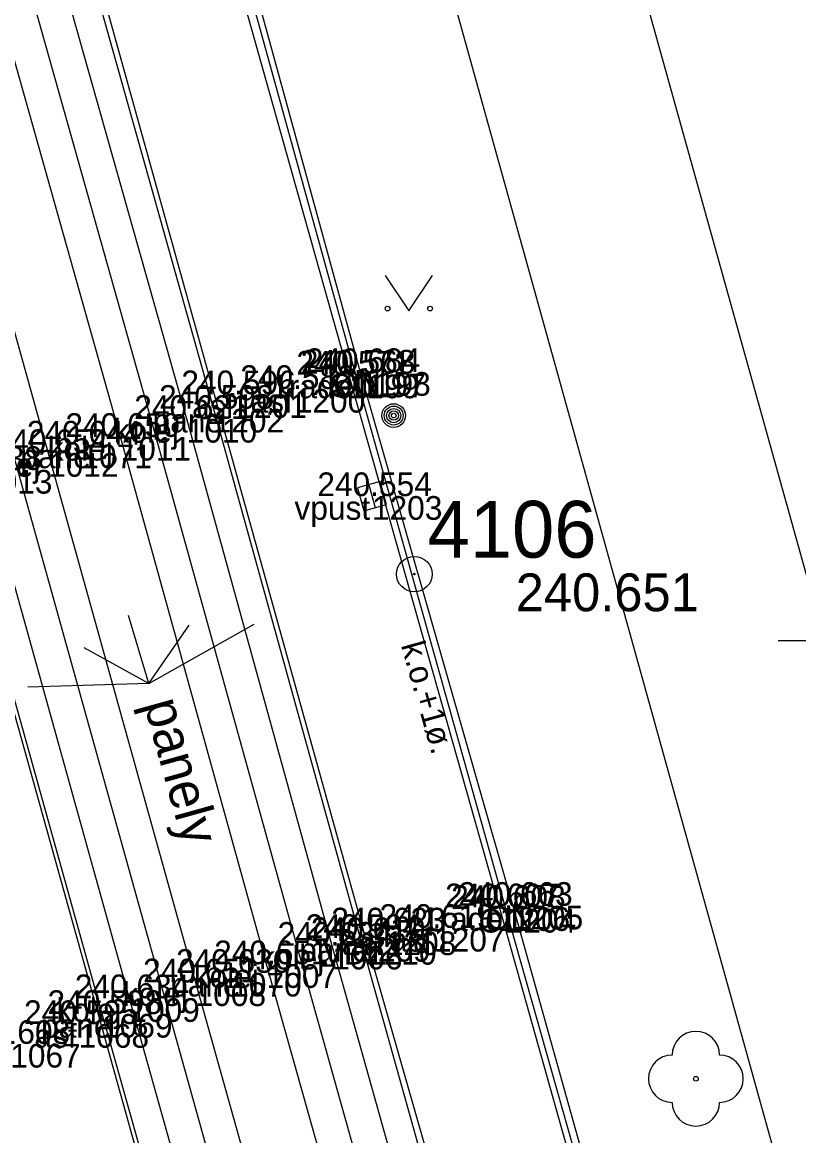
# Model space of a CAD drawing. Extents: x -599098 to -598820, y -1159597 to -1158744.
# Drawn here: x -598966.96 to -598950.57, y -1159110.46 to -1159086.94 of the extents above; entities that cross this region are included whole.
import ezdxf

# ---------------------------------------------------------------- set-up
doc = ezdxf.new("R2010")
doc.units = 0
for name, color, linetype in [('body', 7, 'Continuous'), ('dešťové vpusti šachty', 7, 'Continuous'), ('druh pozemku stromy', 7, 'Continuous'), ('hektometrická síť', 7, 'Continuous'), ('kresba', 7, 'Continuous'), ('kódy bodů', 7, 'Continuous'), ('měřické body', 7, 'Continuous'), ('popisy', 7, 'Continuous'), ('tram_koleje', 7, 'Continuous'), ('tram_osa', 7, 'Continuous'), ('vodorovné dopravní značení_bílé', 7, 'Continuous'), ('výšky bodů', 7, 'Continuous'), ('značky IS', 7, 'Continuous'), ('čísla bodů', 7, 'Continuous')]:
    doc.layers.add(name, color=color, linetype=linetype)

msp = doc.modelspace()

# ---------------------------------------------------------------- linework, layer by layer
at = {"layer": 'body'}
for p, q in [((-598960.068, -1159094.384), (-598960.068, -1159094.384)), ((-598959.929, -1159094.362), (-598959.929, -1159094.362)), ((-598959.826, -1159094.331), (-598959.826, -1159094.331)), ((-598962.444, -1159094.799), (-598962.444, -1159094.799)), ((-598961.209, -1159094.687), (-598961.209, -1159094.687)), ((-598962.922, -1159095.107), (-598962.922, -1159095.107)), ((-598963.491, -1159095.321), (-598963.491, -1159095.321)), ((-598964.887, -1159095.7), (-598964.887, -1159095.7)), ((-598966.417, -1159096.042), (-598966.417, -1159096.042)), ((-598965.715, -1159095.861), (-598965.715, -1159095.861)), ((-598959.58, -1159096.951), (-598959.58, -1159096.951)), ((-598956.883, -1159105.637), (-598956.883, -1159105.637)), ((-598956.755, -1159105.672), (-598956.755, -1159105.672)), ((-598956.606, -1159105.607), (-598956.606, -1159105.607)), ((-598959.286, -1159106.148), (-598959.286, -1159106.148)), ((-598958.268, -1159106.073), (-598958.268, -1159106.073)), ((-598959.827, -1159106.287), (-598959.827, -1159106.287)), ((-598959.703, -1159106.35), (-598959.703, -1159106.35)), ((-598960.42, -1159106.451), (-598960.42, -1159106.451)), ((-598961.803, -1159106.841), (-598961.803, -1159106.841)), ((-598962.551, -1159107.023), (-598962.551, -1159107.023)), ((-598963.304, -1159107.224), (-598963.304, -1159107.224)), ((-598964.703, -1159107.559), (-598964.703, -1159107.559)), ((-598965.278, -1159107.892), (-598965.278, -1159107.892)), ((-598965.774, -1159108.105), (-598965.774, -1159108.105))]:
    msp.add_line(p, q, dxfattribs=at)
at = {"layer": 'dešťové vpusti šachty'}
msp.add_line((-598959.647, -1159096.71), (-598959.513, -1159097.192), dxfattribs=at)
msp.add_lwpolyline([(-598959.888, -1159096.777), (-598959.754, -1159097.259), (-598959.272, -1159097.125), (-598959.406, -1159096.643)], close=True, dxfattribs=at)
at = {"layer": 'druh pozemku stromy'}
msp.add_lwpolyline([(-598959.3, -1159092.29), (-598958.8, -1159093.04), (-598958.3, -1159092.29)], dxfattribs=at)
for centre in [(-598959.25, -1159092.99), (-598958.351, -1159092.99), (-598952.74, -1159109.26)]:
    msp.add_circle(centre, 0.05, dxfattribs=at)
for centre, start, end in [((-598952.74, -1159108.76), 0, 180), ((-598953.24, -1159109.26), 90, 270), ((-598952.24, -1159109.26), 270, 90), ((-598952.74, -1159109.76), 180, 0)]:
    msp.add_arc(centre, 0.5, start, end, dxfattribs=at)
at = {"layer": 'hektometrická síť'}
msp.add_line((-598951, -1159100), (-598949, -1159100), dxfattribs=at)
at = {"layer": 'kresba'}
for p, q in [((-598959.455, -1159066.177), (-598944.8, -1159118.74)), ((-598963.201, -1159067.235), (-598948.308, -1159120.805)), ((-598960.068, -1159094.384), (-598963.176, -1159083.308)), ((-598959.929, -1159094.362), (-598962.982, -1159083.315)), ((-598962.864, -1159083.254), (-598959.826, -1159094.331)), ((-598966, -1159084.177), (-598962.922, -1159095.107)), ((-598956.883, -1159105.637), (-598960.068, -1159094.384)), ((-598956.755, -1159105.672), (-598959.929, -1159094.362)), ((-598959.826, -1159094.331), (-598956.606, -1159105.607)), ((-598962.922, -1159095.107), (-598959.827, -1159106.287)), ((-598965.278, -1159107.892), (-598968.418, -1159096.621)), ((-598953.795, -1159116.637), (-598956.883, -1159105.637)), ((-598953.648, -1159116.62), (-598956.755, -1159105.672)), ((-598956.606, -1159105.607), (-598953.539, -1159116.575)), ((-598959.827, -1159106.287), (-598956.783, -1159117.151)), ((-598962.261, -1159118.617), (-598965.278, -1159107.892))]:
    msp.add_line(p, q, dxfattribs=at)
at = {"layer": 'měřické body'}
for radius in [0.375, 0.0179]:
    msp.add_circle((-598958.684, -1159098.599), radius, dxfattribs=at)
at = {"layer": 'popisy'}
for q in [(-598964.723, -1159099.474), (-598962.064, -1159099.657), (-598963.437, -1159099.68), (-598965.653, -1159100.155), (-598966.847, -1159100.985)]:
    msp.add_line((-598964.293, -1159100.907), q, dxfattribs=at)
at = {"layer": 'tram_koleje'}
for p, q in [((-598963.491, -1159095.321), (-598966.615, -1159084.233)), ((-598964.887, -1159095.7), (-598968.01, -1159084.611)), ((-598969.506, -1159084.961), (-598966.417, -1159096.042)), ((-598960.42, -1159106.451), (-598963.491, -1159095.321)), ((-598961.803, -1159106.841), (-598964.887, -1159095.7)), ((-598966.417, -1159096.042), (-598963.304, -1159107.224)), ((-598967.813, -1159096.398), (-598964.703, -1159107.559)), ((-598957.359, -1159117.355), (-598960.42, -1159106.451)), ((-598958.731, -1159117.805), (-598961.803, -1159106.841)), ((-598963.304, -1159107.224), (-598960.248, -1159118.171)), ((-598964.703, -1159107.559), (-598961.655, -1159118.481))]:
    msp.add_line(p, q, dxfattribs=at)
at = {"layer": 'tram_osa'}
for points in [[(-598949.609, -1159147.796), (-598952.764, -1159136.53), (-598954.976, -1159128.601), (-598958.045, -1159117.58), (-598961.111, -1159106.646), (-598964.189, -1159095.51), (-598967.312, -1159084.422), (-598970.303, -1159073.667), (-598973.399, -1159062.532), (-598976.544, -1159051.232), (-598977.385, -1159048.26), (-598978.019, -1159046.002), (-598979.646, -1159040.156), (-598983.165, -1159027.474), (-598986.142, -1159016.809), (-598989.204, -1159005.817), (-598992.334, -1158994.619), (-598995.429, -1158983.474), (-598998.482, -1158972.553), (-599001.612, -1158961.324)], [(-599004.503, -1158962.072), (-599001.36, -1158973.306), (-598998.309, -1158984.276), (-598995.206, -1158995.419), (-598992.109, -1159006.586), (-598989.01, -1159017.633), (-598986.03, -1159028.291), (-598982.522, -1159040.899), (-598980.786, -1159047.126), (-598980.207, -1159049.207), (-598979.432, -1159052.01), (-598976.294, -1159063.274), (-598973.186, -1159074.433), (-598970.188, -1159085.191), (-598967.115, -1159096.22), (-598964.003, -1159107.391), (-598960.951, -1159118.326), (-598957.893, -1159129.299), (-598955.658, -1159137.315), (-598952.52, -1159148.606)]]:
    msp.add_lwpolyline(points, dxfattribs=at)
at = {"layer": 'vodorovné dopravní značení_bílé'}
for points in [[(-599004.61, -1158945.262), (-599003.444, -1158949.453), (-598994.165, -1158982.574), (-598991.03, -1158993.767), (-598984.936, -1159015.967), (-598978.352, -1159039.475), (-598975.241, -1159050.571), (-598972.159, -1159061.595), (-598965.954, -1159083.858), (-598959.703, -1159106.35), (-598956.549, -1159117.387), (-598953.462, -1159128.573), (-598948.06, -1159147.837), (-598944.998, -1159159.054), (-598943.117, -1159165.778)], [(-598973.022, -1159080.32), (-598971.525, -1159085.618), (-598968.451, -1159096.839), (-598962.368, -1159118.629), (-598959.252, -1159129.728), (-598957.149, -1159137.573), (-598954.079, -1159148.322)]]:
    msp.add_lwpolyline(points, dxfattribs=at)
at = {"layer": 'značky IS'}
for radius in [0.25, 0.2, 0.15, 0.1, 0.05]:
    msp.add_circle((-598959.12, -1159095.25), radius, dxfattribs=at)

# ---------------------------------------------------------------- texts
at = {"layer": 'kódy bodů'}
for s, p in [('1rade', (-598961.708, -1159094.884)), ('OD', (-598960.501, -1159094.862)), ('ON', (-598960.396, -1159094.831)), ('asf', (-598963.377, -1159095.299)), ('asf', (-598962.142, -1159095.187)), ('kolej', (-598965.031, -1159095.821)), ('pane', (-598964.212, -1159095.607)), ('kolej', (-598966.427, -1159096.2)), ('kolej', (-598967.957, -1159096.542)), ('pane', (-598967.005, -1159096.361)), ('vpust', (-598961.215, -1159097.451)), ('1rade', (-598958.523, -1159106.137)), ('OD', (-598957.327, -1159106.172)), ('ON', (-598957.176, -1159106.107)), ('asf', (-598960.219, -1159106.648)), ('asf', (-598959.201, -1159106.573)), ('pane', (-598961.117, -1159106.787)), ('VDZ', (-598960.623, -1159106.85)), ('kolej', (-598961.96, -1159106.951)), ('kolej', (-598963.343, -1159107.341)), ('kolej', (-598964.844, -1159107.724)), ('pane', (-598963.841, -1159107.523)), ('kolej', (-598966.243, -1159108.059)), ('pane', (-598966.568, -1159108.392)), ('asf', (-598966.707, -1159108.605))]:
    msp.add_text(s, height=0.5, dxfattribs=at).set_placement(p)
at = {"layer": 'měřické body'}
for s, height, p in [('4106', 1.2, (-598958.407, -1159098.252)), ('240.651', 0.8, (-598956.544, -1159099.384))]:
    msp.add_text(s, height=height, dxfattribs=at).set_placement(p)
at = {"layer": 'popisy'}
for s, height, rotation, p in [('k.o.+1ø.', 0.5, 285.8034, (-598958.97, -1159100.098)), ('panely', 0.8, 285.5422, (-598964.4, -1159101.339))]:
    msp.add_text(s, height=height, rotation=rotation, dxfattribs=at).set_placement(p)
at = {"layer": 'výšky bodů'}
for s, p in [('240.571', (-598961.176, -1159094.384)), ('240.568', (-598961.081, -1159094.362)), ('240.684', (-598960.978, -1159094.331)), ('240.582', (-598962.361, -1159094.687)), ('240.596', (-598963.604, -1159094.799)), ('240.598', (-598964.074, -1159095.107)), ('240.621', (-598964.599, -1159095.321)), ('240.644', (-598966.867, -1159095.861)), ('240.650', (-598966.053, -1159095.7)), ('240.654', (-598967.569, -1159096.042)), ('240.638', (-598968.965, -1159096.398)), ('240.554', (-598960.732, -1159096.951)), ('240.607', (-598958.035, -1159105.637)), ('240.608', (-598957.907, -1159105.672)), ('240.663', (-598957.758, -1159105.607)), ('240.623', (-598960.438, -1159106.148)), ('240.619', (-598959.42, -1159106.073)), ('240.634', (-598961.572, -1159106.451)), ('240.594', (-598960.979, -1159106.287)), ('240.610', (-598960.869, -1159106.35)), ('240.651', (-598962.911, -1159106.841)), ('240.630', (-598963.717, -1159107.023)), ('240.651', (-598964.412, -1159107.224)), ('240.634', (-598965.855, -1159107.559)), ('240.598', (-598966.43, -1159107.892)), ('240.595', (-598966.926, -1159108.105)), ('240.608', (-598968.369, -1159108.524))]:
    msp.add_text(s, height=0.5, dxfattribs=at).set_placement(p)
at = {"layer": 'čísla bodů'}
for s, p in [('1199', (-598960.068, -1159094.884)), ('1197', (-598959.929, -1159094.862)), ('1198', (-598959.826, -1159094.831)), ('1201', (-598962.444, -1159095.299)), ('1200', (-598961.209, -1159095.187)), ('1202', (-598962.922, -1159095.607)), ('1010', (-598963.491, -1159095.821)), ('1011', (-598964.887, -1159096.2)), ('1012', (-598966.417, -1159096.542)), ('1071', (-598965.715, -1159096.361)), ('1013', (-598967.813, -1159096.898)), ('1203', (-598959.58, -1159097.451)), ('1206', (-598956.883, -1159106.137)), ('1204', (-598956.755, -1159106.172)), ('1205', (-598956.606, -1159106.107)), ('1208', (-598959.286, -1159106.648)), ('1207', (-598958.268, -1159106.573)), ('1209', (-598959.827, -1159106.787)), ('1210', (-598959.703, -1159106.85)), ('1006', (-598960.42, -1159106.951)), ('1007', (-598961.803, -1159107.341)), ('1070', (-598962.551, -1159107.523)), ('1008', (-598963.304, -1159107.724)), ('1009', (-598964.703, -1159108.059)), ('1069', (-598965.278, -1159108.392)), ('1068', (-598965.774, -1159108.605)), ('1067', (-598967.217, -1159109.024))]:
    msp.add_text(s, height=0.5, dxfattribs=at).set_placement(p)

doc.saveas('drawing.dxf')
